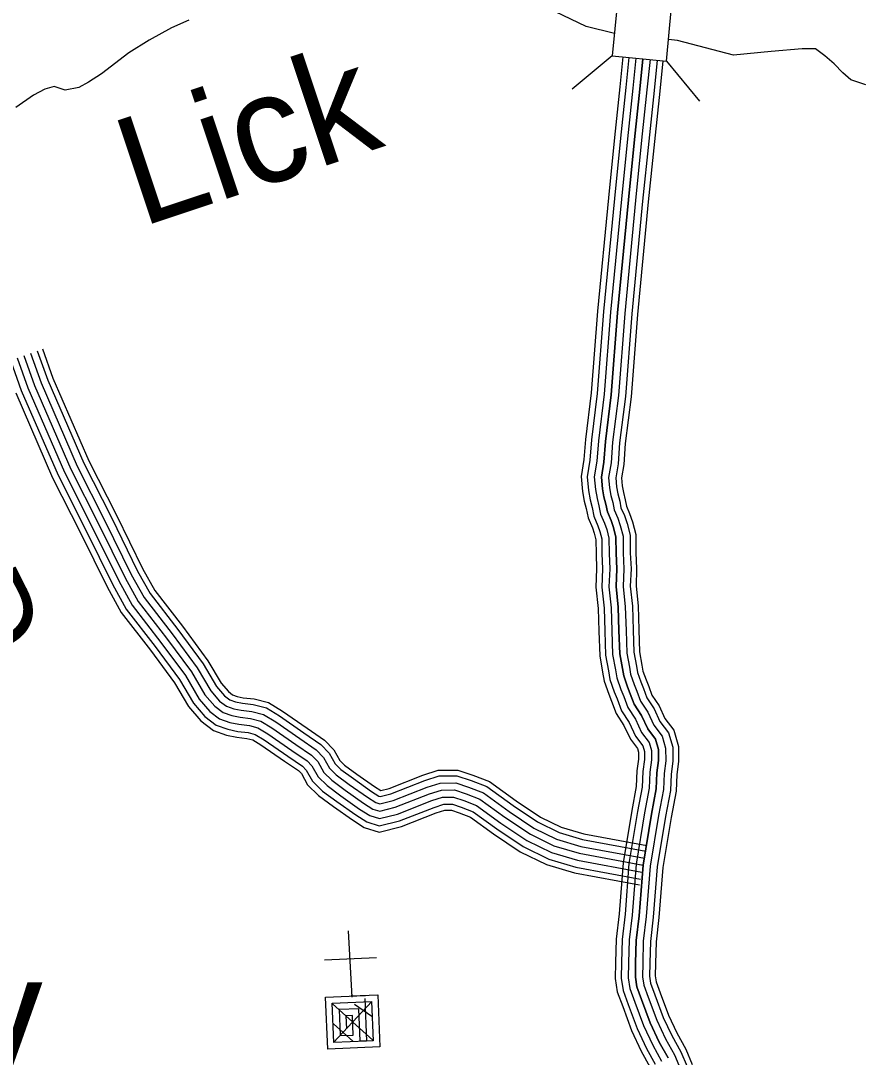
# Model space of a CAD drawing. Extents: x 1788175 to 1969470, y 584502 to 738744.
# Drawn here: x 1917533 to 1921193, y 643678 to 648203 of the extents above; entities that cross this region are included whole.
import ezdxf

# ---------------------------------------------------------------- set-up
doc = ezdxf.new("R2010")
doc.units = 0
for name, color, linetype in [('DESIGN - DRAINAGE - Bridges and Cross Drains Size Text', 7, 'Continuous'), ('DESIGN - ROW - Right-of-Way and Easement Labels', 7, 'Continuous'), ('DESIGN - TRANSPORTATION - Text', 7, 'Continuous'), ('DESIGN - UTILITIES - Cable (Underground) with Text', 7, 'Continuous'), ('SURVEY - CONTOURS - Index with Text', 7, 'Continuous'), ('SURVEY - DRAINAGE - Storm Sewer', 7, 'Continuous'), ('SURVEY - TRANSPORTATION - Roads', 7, 'Continuous'), ('SURVEY - VEGETATION - Features with Text', 7, 'Continuous')]:
    doc.layers.add(name, color=color, linetype=linetype)

msp = doc.modelspace()

# ---------------------------------------------------------------- linework, layer by layer
at = {"layer": 'DESIGN - TRANSPORTATION - Text'}
for points in [[(1920123.7, 648147), (1920000.7, 648178.1), (1919833.6, 648257.8)], [(1918266.3, 648205.6), (1918190.8, 648172.5), (1918093.5, 648119.1), (1918004.2, 648063.7), (1917885.4, 647971.9), (1917827.9, 647935.1), (1917786.2, 647912.4), (1917726.3, 647899.6), (1917678.1, 647916.9), (1917638.3, 647904.3), (1917588, 647879.1)], [(1921222, 647922.9), (1921155.7, 647946), (1921121.3, 647975.6), (1921082.8, 648015.1), (1921042.3, 648050.6), (1921001.9, 648080.1), (1920943.9, 648081.2), (1920808.1, 648069.3), (1920644.3, 648053), (1920399.5, 648117.6), (1920359.9, 648121.4)], [(1917588, 647879.1), (1917511.5, 647824.4)]]:
    msp.add_lwpolyline(points, dxfattribs=at)
at = {"layer": 'DESIGN - UTILITIES - Cable (Underground) with Text'}
msp.add_line((1919086, 644111.3), (1918858.2, 644101.5), dxfattribs=at)
for points in [[(1918962.3, 644229.9), (1918977.3, 643939.8)], [(1918976.7, 643950.7), (1918977, 643945.7), (1919090.9, 643950.6), (1919100.7, 643722.7), (1918872.8, 643712.9), (1918863, 643940.8), (1919033.9, 643948.1), (1919034.1, 643944.1)], [(1919034.6, 643933.9), (1919042.5, 643748.7), (1918900, 643742.6), (1918892.7, 643913.6), (1919063.6, 643920.9), (1919071, 643749.9), (1919014, 643747.5), (1919007.9, 643889.9), (1918922.4, 643886.3), (1918927.3, 643772.3), (1918984.3, 643774.8), (1918980.6, 643860.2), (1918952.1, 643859), (1918954.6, 643802)], [(1919065.4, 643921), (1918898, 643741.6)], [(1918893.6, 643910.7), (1919069.8, 643751.9)], [(1918990, 643909), (1919065.3, 643856.8)], [(1918897.4, 643823.3), (1918982.3, 643748.2)]]:
    msp.add_lwpolyline(points, dxfattribs=at)
at = {"layer": 'SURVEY - CONTOURS - Index with Text'}
for points in [[(1920161.2, 648045.1), (1920148, 647914.1), (1920124.9, 647693.5), (1920098.2, 647430.4), (1920050.5, 646935.9), (1920023.2, 646578.3), (1919997.8, 646375.6), (1919991.1, 646287.2), (1919978.8, 646213.6), (1919984.8, 646148.5), (1919992.6, 646105.4), (1920001.1, 646073.1), (1920008.8, 646032.5), (1920027.9, 645988.7), (1920035.9, 645965.6), (1920043, 645937.4), (1920043.7, 645876.3), (1920046.5, 645810.5), (1920043.4, 645729.8), (1920052.9, 645636.7), (1920056.1, 645537.5), (1920059.8, 645430), (1920072.4, 645359.8), (1920079.1, 645320.5), (1920099, 645263.4), (1920111.6, 645233), (1920131, 645179.3), (1920165.8, 645126.5), (1920193.8, 645066.1), (1920224.1, 645026.1), (1920229, 645009.3), (1920229.3, 644979.4), (1920222.4, 644927.7), (1920219.4, 644859.8), (1920199.8, 644754.6), (1920161.9, 644527.1), (1920144.6, 644304.4), (1920131.7, 644193.9), (1920128.9, 644091.5), (1920127.5, 644021.3), (1920136.6, 643963.1), (1920160.3, 643899.1), (1920198.9, 643794.2), (1920240.9, 643704.3), (1920278.9, 643636.5)], [(1920186.8, 648042.7), (1920173.6, 647911.5), (1920150.4, 647690.9), (1920123.8, 647427.9), (1920076.1, 646933.7), (1920048.8, 646575.7), (1920023.4, 646373), (1920016.7, 646284.1), (1920004.7, 646212.6), (1920010.3, 646152), (1920017.7, 646111), (1920026.2, 646078.7), (1920033.5, 646040.1), (1920051.8, 645998.1), (1920060.5, 645973), (1920068.6, 645940.8), (1920069.5, 645877.1), (1920072.3, 645810.6), (1920069.2, 645730.6), (1920078.6, 645638.4), (1920081.8, 645538.4), (1920085.4, 645432.7), (1920097.7, 645364.3), (1920104.1, 645326.9), (1920123, 645272.6), (1920135.6, 645242.3), (1920154.2, 645191), (1920188.3, 645139.1), (1920215.9, 645079.5), (1920247.5, 645037.8), (1920254.6, 645013.1), (1920255.1, 644977.9), (1920248, 644925.4), (1920245, 644856.8), (1920225.1, 644750.1), (1920187.4, 644524), (1920170.2, 644301.9), (1920157.4, 644192), (1920154.6, 644090.8), (1920153.3, 644023.1), (1920161.6, 643969.6), (1920184.5, 643908.1), (1920222.7, 643804), (1920263.8, 643716), (1920302, 643647.7)], [(1920217.6, 648039.7), (1920204.4, 647908.3), (1920181.3, 647687.7), (1920154.7, 647424.8), (1920107, 646931), (1920079.7, 646572.6), (1920054.3, 646369.9), (1920047.5, 646280.3), (1920035.9, 646211.5), (1920041.1, 646156.1), (1920048, 646117.7), (1920056.4, 646085.6), (1920063.3, 646049.3), (1920080.7, 646009.4), (1920090.3, 645981.9), (1920099.6, 645944.8), (1920100.4, 645877.9), (1920103.3, 645810.6), (1920100.3, 645731.6), (1920109.5, 645640.5), (1920112.8, 645539.4), (1920116.3, 645436), (1920128.2, 645369.6), (1920134.3, 645334.7), (1920152, 645283.6), (1920164.5, 645253.5), (1920182.1, 645204.9), (1920215.4, 645154.2), (1920242.6, 645095.5), (1920275.7, 645051.9), (1920285.6, 645017.6), (1920286.1, 644976), (1920278.9, 644922.7), (1920275.9, 644853.3), (1920255.6, 644744.7), (1920218.2, 644520.2), (1920201, 644298.9), (1920188.3, 644189.8), (1920185.6, 644090.1), (1920184.3, 644025.2), (1920191.8, 643977.4), (1920213.5, 643918.8), (1920251.3, 643816), (1920291.4, 643730.2), (1920330, 643661.2)], [(1920248.5, 648036.8), (1920235.3, 647905.2), (1920212.1, 647684.5), (1920185.5, 647421.8), (1920137.9, 646928.4), (1920110.5, 646569.5), (1920085.1, 646366.8), (1920078.3, 646276.6), (1920067.2, 646210.3), (1920071.8, 646160.3), (1920078.3, 646124.4), (1920086.7, 646092.4), (1920093.1, 646058.5), (1920109.6, 646020.7), (1920120, 645990.8), (1920130.5, 645948.9), (1920131.4, 645878.8), (1920134.3, 645810.7), (1920131.3, 645732.6), (1920140.5, 645642.6), (1920143.8, 645540.5), (1920147.2, 645439.3), (1920158.8, 645375), (1920164.4, 645342.5), (1920181, 645294.6), (1920193.4, 645264.8), (1920210, 645218.9), (1920242.6, 645169.3), (1920269.4, 645111.6), (1920303.9, 645066), (1920316.5, 645022.2), (1920317.1, 644974.1), (1920309.8, 644919.9), (1920306.7, 644849.8), (1920286.2, 644739.3), (1920249, 644516.5), (1920231.9, 644295.9), (1920219.3, 644187.6), (1920216.6, 644089.4), (1920215.4, 644027.3), (1920221.9, 643985.3), (1920242.6, 643929.5), (1920279.9, 643827.9), (1920319, 643744.3), (1920357.9, 643674.8)], [(1920357.9, 643674.8), (1920319, 643744.3), (1920279.9, 643827.9), (1920242.6, 643929.5), (1920221.9, 643985.3), (1920215.4, 644027.3), (1920216.6, 644089.4), (1920219.3, 644187.6), (1920231.9, 644295.9), (1920249, 644516.5), (1920286.2, 644739.3), (1920306.7, 644849.8), (1920309.8, 644919.9), (1920317.1, 644974.1), (1920316.5, 645022.2), (1920303.9, 645066), (1920269.4, 645111.6), (1920242.6, 645169.3), (1920210, 645218.9), (1920193.4, 645264.8), (1920181, 645294.6), (1920164.4, 645342.5), (1920158.8, 645375), (1920147.2, 645439.3), (1920143.8, 645540.5), (1920140.5, 645642.6), (1920131.3, 645732.6), (1920134.3, 645810.7), (1920131.4, 645878.8), (1920130.5, 645948.9), (1920120, 645990.8), (1920109.6, 646020.7), (1920093.1, 646058.5), (1920086.7, 646092.4), (1920078.3, 646124.4), (1920071.8, 646160.3), (1920067.2, 646210.3), (1920078.3, 646276.6), (1920085.1, 646366.8), (1920110.5, 646569.5), (1920137.9, 646928.4), (1920185.5, 647421.8), (1920212.1, 647684.5), (1920235.3, 647905.2), (1920248.5, 648036.8)], [(1920279.4, 648033.9), (1920266.1, 647902), (1920242.9, 647681.3), (1920216.4, 647418.7), (1920168.8, 646925.7), (1920141.4, 646566.4), (1920116, 646363.7), (1920109.1, 646272.8), (1920098.4, 646209.2), (1920102.5, 646164.5), (1920108.6, 646131.1), (1920116.9, 646099.3), (1920122.9, 646067.7), (1920138.5, 646032), (1920149.7, 645999.6), (1920161.5, 645952.9), (1920162.4, 645879.6), (1920165.3, 645810.8), (1920162.4, 645733.5), (1920171.4, 645644.6), (1920174.8, 645541.5), (1920178.2, 645442.6), (1920189.3, 645380.4), (1920194.5, 645350.2), (1920210, 645305.7), (1920222.3, 645276), (1920237.9, 645232.9), (1920269.8, 645184.4), (1920296.1, 645127.7), (1920332.1, 645080.2), (1920347.5, 645026.7), (1920348.2, 644972.2), (1920340.7, 644917.2), (1920337.6, 644846.2), (1920316.7, 644733.9), (1920279.8, 644512.7), (1920262.7, 644292.9), (1920250.2, 644185.3), (1920247.6, 644088.7), (1920246.4, 644029.4), (1920252.1, 643993.2), (1920271.7, 643940.3), (1920308.6, 643839.8), (1920346.6, 643758.5), (1920385.9, 643688.3), (1920411.7, 643626)], [(1920310.2, 648030.9), (1920296.9, 647898.8), (1920273.8, 647678.2), (1920247.2, 647415.7), (1920199.7, 646923), (1920172.2, 646563.3), (1920146.8, 646360.6), (1920139.9, 646269.1), (1920129.6, 646208), (1920133.3, 646168.7), (1920138.9, 646137.8), (1920147.2, 646106.1), (1920152.7, 646076.9), (1920167.4, 646043.3), (1920179.5, 646008.5), (1920192.4, 645956.9), (1920193.4, 645880.5), (1920196.4, 645810.8), (1920193.4, 645734.5), (1920202.4, 645646.7), (1920205.8, 645542.5), (1920209.1, 645445.8), (1920219.8, 645385.7), (1920224.6, 645358), (1920239, 645316.7), (1920251.2, 645287.2), (1920265.8, 645246.9), (1920296.9, 645199.6), (1920322.8, 645143.8), (1920360.4, 645094.3), (1920378.4, 645031.2), (1920379.2, 644970.3), (1920371.6, 644914.4), (1920368.5, 644842.7), (1920347.2, 644728.5), (1920310.6, 644509), (1920293.6, 644289.9), (1920281.2, 644183.1), (1920278.5, 644087.9), (1920277.5, 644031.5), (1920282.2, 644001), (1920300.8, 643951), (1920337.2, 643851.8), (1920374.2, 643772.6), (1920413.8, 643701.9), (1920440.8, 643636.9)], [(1920334.8, 648028.6), (1920321.5, 647896.3), (1920298.4, 647675.6), (1920271.8, 647413.2), (1920224.3, 646920.9), (1920196.8, 646560.8), (1920171.4, 646358.1), (1920164.5, 646266.1), (1920154.5, 646207.1), (1920157.8, 646172), (1920163, 646143.1), (1920171.3, 646111.6), (1920176.5, 646084.2), (1920190.4, 646052.3), (1920203.2, 646015.6), (1920217.1, 645960.1), (1920218.1, 645881.2), (1920221.1, 645810.9), (1920218.2, 645735.3), (1920227.1, 645648.4), (1920230.5, 645543.3), (1920233.7, 645448.4), (1920244.2, 645390), (1920248.6, 645364.2), (1920262.1, 645325.5), (1920274.2, 645296.1), (1920288, 645258.1), (1920318.6, 645211.6), (1920344.1, 645156.6), (1920382.8, 645105.5), (1920403.1, 645034.9), (1920403.9, 644968.8), (1920396.3, 644912.2), (1920393.1, 644839.9), (1920371.6, 644724.2), (1920335.2, 644506), (1920318.2, 644287.5), (1920305.9, 644181.3), (1920303.3, 644087.3), (1920302.2, 644033.2), (1920306.2, 644007.3), (1920324, 643959.6), (1920360.1, 643861.3), (1920396.2, 643783.9), (1920436.1, 643712.7), (1920463.9, 643645.6)]]:
    msp.add_lwpolyline(points, dxfattribs=at)
at = {"layer": 'SURVEY - DRAINAGE - Storm Sewer'}
for p, q in [((1920114.4, 648049.6), (1919939.3, 647904.9)), ((1920351, 648027), (1920495.6, 647852))]:
    msp.add_line(p, q, dxfattribs=at)
msp.add_lwpolyline([(1920351, 648027), (1920373.5, 648263.6), (1920137, 648286.1), (1920114.4, 648049.6)], close=True, dxfattribs=at)
at = {"layer": 'SURVEY - TRANSPORTATION - Roads'}
for points in [[(1917628.4, 646771), (1917673.4, 646643), (1917830, 646281.9), (1917950.3, 646045.1), (1918064.7, 645811.9), (1918117.9, 645716.2), (1918238.6, 645560.2), (1918349.9, 645409), (1918407.6, 645310.6), (1918439.1, 645274.1), (1918457.4, 645260.3), (1918477.3, 645253.2), (1918503.9, 645247.7), (1918552.1, 645242.1), (1918614.4, 645226.1), (1918675.9, 645188.7), (1918782.9, 645114.7), (1918858.9, 645062.6), (1918899.1, 645020.5), (1918925, 644974.2), (1918946.1, 644953.6), (1918999.2, 644914.4), (1919077.4, 644859.3), (1919103.9, 644842.6), (1919141.1, 644851.9), (1919287.7, 644909.1), (1919354.3, 644930.7), (1919440.5, 644931.9), (1919506.6, 644909.2), (1919578.8, 644881.4), (1919695.8, 644797.2), (1919800.8, 644726.7), (1919891.6, 644681.9), (1919990.7, 644652.8), (1920264.9, 644601.7)], [(1917488.1, 646721.7), (1917534.9, 646588.6), (1917695.4, 646218.6), (1917817.2, 645978.7), (1917932.9, 645743), (1917993.3, 645634.1), (1918119.9, 645470.6), (1918225.5, 645327.1), (1918286.1, 645223.7), (1918336.8, 645165), (1918386.1, 645127.7), (1918437.3, 645109.6), (1918480.2, 645100.7), (1918524.8, 645095.6), (1918556, 645087.5), (1918595, 645063.9), (1918698.6, 644992.3), (1918762, 644948.8), (1918778.5, 644931.5), (1918805.7, 644882.8), (1918849.7, 644840), (1918912.2, 644793.8), (1918994.8, 644735.6), (1919043.2, 644705), (1919097.7, 644687.7), (1919186.4, 644710), (1919337.7, 644768.9), (1919378.8, 644782.3), (1919416.7, 644782.8), (1919455.7, 644769.4), (1919507.5, 644749.5), (1919610.9, 644675), (1919726.2, 644597.6), (1919837.4, 644542.9), (1919956, 644508), (1920237.7, 644455.5)], [(1917517.3, 646732), (1917563.8, 646599.9), (1917723.5, 646231.8), (1917845, 645992.5), (1917960.4, 645757.3), (1918019.3, 645651.3), (1918144.7, 645489.2), (1918251.5, 645344.2), (1918311.4, 645241.8), (1918358.1, 645187.7), (1918400.9, 645155.3), (1918445.6, 645139.6), (1918485.2, 645131.4), (1918530.5, 645126.1), (1918568.2, 645116.4), (1918611.9, 645089.9), (1918716.2, 645017.8), (1918782.2, 644972.5), (1918803.6, 644950), (1918830.5, 644901.8), (1918869.8, 644863.6), (1918930.3, 644819), (1919012, 644761.4), (1919056.4, 644733.4), (1919098.7, 644719.9), (1919177, 644739.5), (1919327.2, 644798.2), (1919373.7, 644813.2), (1919421.7, 644813.9), (1919466.3, 644798.5), (1919522.3, 644777), (1919628.6, 644700.5), (1919741.7, 644624.5), (1919848.7, 644571.8), (1919963.2, 644538.2), (1920243.4, 644486)], [(1917546.6, 646742.2), (1917592.6, 646611.3), (1917751.5, 646245), (1917872.7, 646006.4), (1917987.9, 645771.7), (1918045.2, 645668.4), (1918169.4, 645507.9), (1918277.4, 645361.2), (1918336.7, 645259.9), (1918379.4, 645210.5), (1918415.8, 645183), (1918454, 645169.5), (1918490.1, 645162), (1918536.2, 645156.7), (1918580.4, 645145.3), (1918628.8, 645115.9), (1918733.8, 645043.3), (1918802.4, 644996.2), (1918828.8, 644968.6), (1918855.4, 644920.9), (1918889.9, 644887.3), (1918948.5, 644844.1), (1919029.2, 644787.2), (1919069.6, 644761.7), (1919099.7, 644752.1), (1919167.5, 644769.1), (1919316.8, 644827.4), (1919368.6, 644844.1), (1919426.6, 644845), (1919476.9, 644827.7), (1919537.2, 644804.5), (1919646.3, 644725.9), (1919757.3, 644651.4), (1919860, 644600.8), (1919970.5, 644568.4), (1920249, 644516.5)], [(1917546.6, 646742.2), (1917592.6, 646611.3), (1917751.5, 646245), (1917872.7, 646006.4), (1917987.9, 645771.7), (1918045.2, 645668.4), (1918169.4, 645507.9), (1918277.4, 645361.2), (1918336.7, 645259.9), (1918379.4, 645210.5), (1918415.8, 645183), (1918454, 645169.5), (1918490.1, 645162), (1918536.2, 645156.7), (1918580.4, 645145.3), (1918628.8, 645115.9), (1918733.8, 645043.3), (1918802.4, 644996.2), (1918828.8, 644968.6), (1918855.4, 644920.9), (1918889.9, 644887.3), (1918948.5, 644844.1), (1919029.2, 644787.2), (1919069.6, 644761.7), (1919099.7, 644752.1), (1919167.5, 644769.1), (1919316.8, 644827.4), (1919368.6, 644844.1), (1919426.6, 644845), (1919476.9, 644827.7), (1919537.2, 644804.5), (1919646.3, 644725.9), (1919757.3, 644651.4), (1919860, 644600.8), (1919970.5, 644568.4), (1920249, 644516.5)], [(1917575.8, 646752.5), (1917621.5, 646622.6), (1917779.6, 646258.2), (1917900.5, 646020.2), (1918015.3, 645786.1), (1918071.2, 645685.5), (1918194.2, 645526.6), (1918303.3, 645378.3), (1918362.1, 645278), (1918400.7, 645233.2), (1918430.7, 645210.6), (1918462.3, 645199.4), (1918495, 645192.6), (1918541.9, 645187.2), (1918592.5, 645174.1), (1918645.6, 645141.9), (1918751.3, 645068.9), (1918822.6, 645020), (1918853.9, 644987.1), (1918880.3, 644939.9), (1918910, 644911), (1918966.6, 644869.3), (1919046.5, 644813), (1919082.8, 644790.1), (1919100.7, 644784.3), (1919158.1, 644798.7), (1919306.4, 644856.6), (1919363.5, 644875.1), (1919431.6, 644876), (1919487.5, 644856.8), (1919552.1, 644832), (1919664, 644751.4), (1919772.9, 644678.3), (1919871.3, 644629.8), (1919977.7, 644598.5), (1920254.7, 644546.9)], [(1917605.1, 646762.8), (1917650.4, 646633.9), (1917807.7, 646271.4), (1917928.2, 646034.1), (1918042.8, 645800.4), (1918097.2, 645702.6), (1918218.9, 645545.3), (1918329.2, 645395.4), (1918387.4, 645296.2), (1918422.1, 645256), (1918445.5, 645238.2), (1918470.7, 645229.3), (1918500, 645223.3), (1918547.5, 645217.8), (1918604.7, 645203), (1918662.5, 645168), (1918768.9, 645094.4), (1918842.8, 645043.7), (1918879.1, 645005.7), (1918905.1, 644959), (1918930.1, 644934.7), (1918984.7, 644894.4), (1919063.7, 644838.8), (1919096, 644818.4), (1919101.7, 644816.6), (1919148.7, 644828.3), (1919296, 644885.8), (1919358.4, 644906), (1919436.6, 644907.1), (1919498.1, 644885.9), (1919566.9, 644859.5), (1919681.7, 644776.9), (1919788.4, 644705.2), (1919882.6, 644658.8), (1919984.9, 644628.7), (1920260.4, 644577.4)], [(1917510.9, 646579.2), (1917672.1, 646207.7), (1917794.2, 645967.2), (1917910.1, 645731.1), (1917971.8, 645620), (1918099.4, 645455.1), (1918204, 645312.9), (1918265.1, 645208.7), (1918319.1, 645146.1), (1918373.8, 645104.8), (1918430.4, 645084.8), (1918476.1, 645075.3), (1918520.1, 645070.2), (1918545.9, 645063.6), (1918581, 645042.3), (1918684, 644971.1), (1918745.2, 644929.1), (1918757.6, 644916.1), (1918785.1, 644866.9), (1918833, 644820.3), (1918897.2, 644773), (1918980.5, 644714.2), (1919032.3, 644681.5), (1919096.9, 644661), (1919194.2, 644685.4), (1919346.3, 644744.7), (1919383.1, 644756.6), (1919412.6, 644757), (1919446.9, 644745.2), (1919495.2, 644726.7), (1919596.2, 644653.9), (1919713.3, 644575.3), (1919828, 644518.8), (1919950, 644482.9), (1920233, 644430.2)]]:
    msp.add_lwpolyline(points, dxfattribs=at)

# ---------------------------------------------------------------- texts
at = {"layer": 'DESIGN - DRAINAGE - Bridges and Cross Drains Size Text'}
msp.add_text('Lick', height=475, rotation=18.4192, dxfattribs=at).set_placement((1918056.9, 647301.1))
at = {"layer": 'DESIGN - ROW - Right-of-Way and Easement Labels'}
msp.add_text('RD.', height=370, rotation=296.926, dxfattribs=at).set_placement((1916999.6, 646008.1))
at = {"layer": 'SURVEY - VEGETATION - Features with Text'}
msp.add_text('VaI Iey', height=528, dxfattribs=at).set_placement((1915431.1, 643599.4))

doc.saveas('drawing.dxf')
